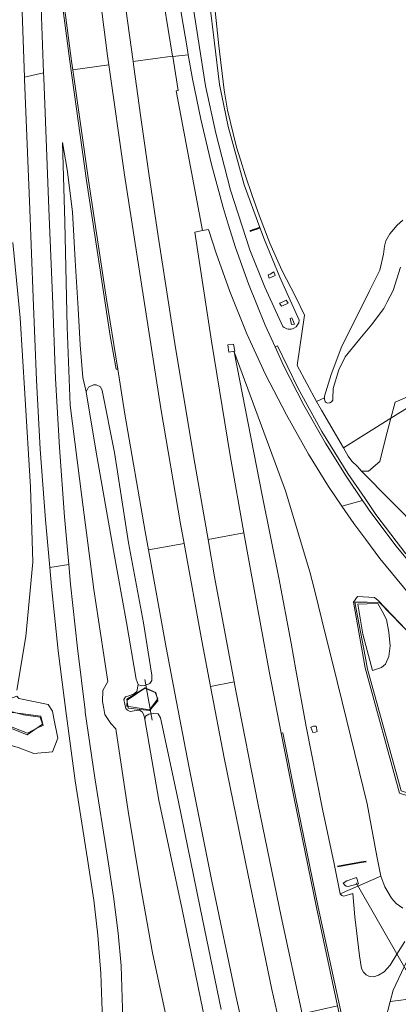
# Model space of a CAD drawing. Header units: metres. Extents: x 197700 to 204338, y 317132 to 325229.
# Tile 511 of 656: x 201155 to 201233, y 320078 to 320282. Entities that reach past the tile are written whole.
import ezdxf

# ---------------------------------------------------------------- set-up
doc = ezdxf.new("R2010")
doc.units = ezdxf.units.M
for name, color, linetype, lineweight in [('B-WE-FV-GELEIDING_WILDRASTER-G', 80, 'Continuous', 18), ('B-WE-GK-BESCHOEIING-G', 130, 'GK-BESCHOEIING', 35), ('B-WE-GR-BOS_LOOF-GV', 40, 'Continuous', 13), ('B-WE-IE-TERREINAFSCHEIDING_KUNSTMATIG_HEKWERK-G', 20, 'IE-TERREINAFSCHEIDING-KUNSTMATIG', 18), ('B-WE-KW-KUNSTWERK_DUIKER-G', 170, 'Continuous', 18), ('B-WE-OG-TERREIN_CULTUURSCHEIDING-GV', 7, 'Continuous', 18), ('B-WE-OG-WATER_GREPPEL-GV', 160, 'Continuous', 18), ('B-WE-VH-ONVERHARD-GV', 252, 'Continuous', 18), ('B-WE-VH-VERHARDING_ASFALT-GV', 252, 'Continuous', 18), ('B-WE-VH-VERHARDING_BETON-GV', 252, 'Continuous', 18)]:
    doc.layers.add(name, color=color, linetype=linetype, lineweight=lineweight)
doc.linetypes.add('GK-BESCHOEIING', pattern='A,30,-5,[1,NLCS.SHX,S=1,R=0,X=0,Y=0],-5', length=40)
doc.linetypes.add('IE-TERREINAFSCHEIDING-KUNSTMATIG', pattern='A,4,[82,NLCS.SHX,S=0.75,R=90,X=0,Y=0],4,-2', length=10)

msp = doc.modelspace()

# ---------------------------------------------------------------- linework, layer by layer
at = {"layer": 'B-WE-FV-GELEIDING_WILDRASTER-G'}
msp.add_lwpolyline([(201256.726, 320127.753), (201255.098, 320123.069), (201252.545, 320116.432), (201252.363, 320116.315), (201252.135, 320116.168), (201233.988, 320122.296), (201227.061, 320147.479), (201226.558, 320150.123), (201224.437, 320161.283), (201226.949, 320161.266), (201229.52, 320161.248), (201234.166, 320156.427), (201245.543, 320144.622), (201258.216, 320131.407), (201257.903, 320130.829)], dxfattribs=at)
msp.add_lwpolyline([(201177.342, 320141.226), (201181.093, 320143.6), (201183.347, 320142.664), (201183.697, 320140.91), (201182.19, 320139.106), (201182.015, 320138.896), (201177.606, 320139.365)], close=True, dxfattribs=at)
at = {"layer": 'B-WE-GK-BESCHOEIING-G'}
for points in [[(201204.896, 320238.685), (201204.828, 320238.661), (201204.151, 320238.421), (201203.493, 320238.188), (201202.72, 320237.914)], [(201226.777, 320107.737), (201225.777, 320107.561), (201221.964, 320106.889), (201220.843, 320106.692)]]:
    msp.add_lwpolyline(points, dxfattribs=at)
at = {"layer": 'B-WE-GR-BOS_LOOF-GV'}
for points in [[(201193.665, 320301.827), (201196.33, 320276.242), (201197.434, 320267.077), (201198.145, 320262.923), (201199.308, 320258.138), (201199.964, 320255.277), (201200.855, 320252.45), (201201.738, 320249.536), (201203.209, 320245.303), (201204.726, 320241.062), (201206.842, 320235.469), (201209.362, 320229.872), (201212.184, 320224.459), (201214.053, 320220.555), (201212.487, 320210.196), (201216.536, 320202.763), (201218.166, 320203.51), (201218.184, 320203.814), (201219.527, 320208.353), (201221.719, 320214.167), (201223.697, 320217.958), (201227.41, 320225.464), (201229.604, 320229.874), (201230.355, 320233.188), (201230.552, 320234.866), (201230.809, 320235.921), (201231.671, 320237.393), (201233.158, 320239.178), (201234.315, 320240.233)], [(201233.862, 320230.515), (201232.34, 320225.705), (201231.114, 320223.367), (201230.382, 320221.967), (201227.833, 320218.612), (201225.486, 320215.721), (201222.44, 320211.947), (201221.119, 320209.299), (201219.948, 320205.42), (201219.893, 320203.324), (201219.873, 320203.023), (201219.63, 320202.679), (201219.263, 320202.479), (201218.787, 320202.407), (201218.472, 320202.506), (201218.285, 320202.667), (201218.151, 320203.27), (201218.166, 320203.51), (201216.536, 320202.763), (201217.513, 320200.971), (201222.053, 320193.2), (201231.88, 320199.3), (201246.31, 320208.256)]]:
    msp.add_lwpolyline(points, dxfattribs=at)
at = {"layer": 'B-WE-IE-TERREINAFSCHEIDING_KUNSTMATIG_HEKWERK-G'}
for points in [[(201182.25, 320411.903), (201183.908, 320400.798), (201185.872, 320387.28), (201187.197, 320371.505), (201187.594, 320359.646), (201188.952, 320346.312), (201191.069, 320328.253), (201193.665, 320301.827), (201196.33, 320276.242), (201197.434, 320267.077), (201198.145, 320262.923), (201199.308, 320258.138), (201199.964, 320255.277), (201200.855, 320252.45), (201201.738, 320249.536), (201203.209, 320245.303), (201204.726, 320241.062), (201206.842, 320235.469), (201209.362, 320229.872), (201212.184, 320224.459), (201214.053, 320220.555), (201212.487, 320210.196), (201216.536, 320202.763)], [(201231.88, 320199.3), (201232.744, 320202.601), (201235.762, 320203.885)], [(201216.536, 320202.763), (201217.513, 320200.971), (201222.053, 320193.2)], [(201225.803, 320188.364), (201227.266, 320188.351), (201229.569, 320190.367), (201230.716, 320194.849), (201231.88, 320199.3)], [(201222.053, 320193.2), (201223.08, 320191.442), (201223.836, 320190.404), (201224.985, 320189.322), (201225.803, 320188.364)], [(201225.803, 320188.364), (201237.954, 320176.002)], [(201257.862, 320130.742), (201258.092, 320131.431), (201229.272, 320161.612), (201228.488, 320162.226), (201224.971, 320162.496), (201224.154, 320161.294), (201226.544, 320147.738), (201233.683, 320121.827), (201252.479, 320115.752), (201253.012, 320116.359), (201256.721, 320127.834)]]:
    msp.add_lwpolyline(points, dxfattribs=at)
for points in [[(201177.302, 320139.805), (201181.982, 320139.028), (201183.701, 320141.333), (201183.207, 320142.652), (201181.032, 320143.513), (201177.37, 320141.075)], [(201160.035, 320135.805), (201159.566, 320137.717), (201153.763, 320138.522), (201150.264, 320137.408), (201150.003, 320135.669), (201153.634, 320135.475), (201156.84, 320134.212), (201159.17, 320135.448)]]:
    msp.add_lwpolyline(points, close=True, dxfattribs=at)
at = {"layer": 'B-WE-KW-KUNSTWERK_DUIKER-G'}
for points in [[(201182.592, 320136.937), (201181.039, 320145.327)], [(201242.584, 320072.088), (201224.678, 320103.34)]]:
    msp.add_lwpolyline(points, dxfattribs=at)
at = {"layer": 'B-WE-OG-TERREIN_CULTUURSCHEIDING-GV'}
msp.add_lwpolyline([(201242.922, 320205.348), (201272.898, 320224.015), (201272.297, 320224.962), (201271.418, 320224.425), (201246.31, 320208.256), (201231.88, 320199.3), (201222.053, 320193.2), (201223.08, 320191.442), (201223.836, 320190.404), (201224.985, 320189.322), (201225.803, 320188.364), (201237.954, 320176.002)], dxfattribs=at)
msp.add_lwpolyline([(201149.995, 320137.412), (201149.961, 320135.944), (201153.482, 320135.18), (201156.759, 320133.861), (201159.931, 320136.074), (201159.689, 320136.746), (201159.412, 320137.516), (201155.97, 320138.016), (201153.348, 320138.694)], close=True, dxfattribs=at)
at = {"layer": 'B-WE-OG-WATER_GREPPEL-GV'}
for points in [[(201212.95, 320219.521), (201208.929, 320228.409), (201205.761, 320236.121), (201204.828, 320238.661), (201201.587, 320247.489), (201198.268, 320259.551), (201196.486, 320268.219), (201194.417, 320285.332), (201193.622, 320292.409)], [(201189.663, 320291.48), (201190.985, 320284.685), (201193.608, 320267.959), (201195.728, 320258.179), (201198.73, 320246.429), (201202.709, 320234.058), (201205.83, 320226.333), (201209.554, 320218.216)], [(201234.315, 320240.233), (201233.158, 320239.178), (201231.671, 320237.393), (201230.809, 320235.921), (201230.552, 320234.866), (201230.355, 320233.188), (201229.604, 320229.874), (201227.41, 320225.464), (201223.697, 320217.958), (201221.719, 320214.167), (201219.527, 320208.353), (201218.184, 320203.814), (201218.166, 320203.51), (201218.151, 320203.27), (201218.285, 320202.667), (201218.472, 320202.506), (201218.787, 320202.407), (201219.263, 320202.479), (201219.63, 320202.679), (201219.873, 320203.023), (201219.893, 320203.324), (201219.948, 320205.42), (201221.119, 320209.299), (201222.44, 320211.947), (201225.486, 320215.721), (201227.833, 320218.612), (201230.382, 320221.967), (201231.114, 320223.367), (201232.34, 320225.705), (201233.862, 320230.515)], [(201196.802, 320077.164), (201192.453, 320098.124), (201187.952, 320120.392), (201184.311, 320137.376), (201183.782, 320138.211), (201182.887, 320138.269), (201182.357, 320138.204), (201181.87, 320138.144), (201181.191, 320137.745), (201181.072, 320137.034), (201183.968, 320120.411), (201188.754, 320097.788), (201193.441, 320075.058)]]:
    msp.add_lwpolyline(points, dxfattribs=at)
for points in [[(201206.511, 320228.912), (201206.901, 320229.053), (201207.666, 320229.523), (201207.954, 320228.783), (201207.226, 320228.432), (201206.75, 320228.217)], [(201210.621, 320223.028), (201209.604, 320222.58), (201209.252, 320222.47), (201208.846, 320223.063), (201209.292, 320223.178), (201210.263, 320223.645)], [(201211.99, 320218.754), (201211.366, 320218.671), (201211.079, 320219.884), (201211.422, 320220.023)], [(201215.129, 320167.561), (201210.077, 320184.316), (201199.464, 320212.99), (201205.249, 320183.404), (201208.706, 320166.295), (201211.239, 320152.795), (201212.244, 320147.337), (201214.399, 320135.641), (201217.768, 320118.512), (201220.164, 320107.268), (201221.421, 320101.046), (201229.812, 320104.699), (201228.957, 320108.842), (201226.949, 320119.643), (201222.79, 320136.75), (201219.8, 320148.808), (201218.373, 320154.563), (201216.061, 320163.828)], [(201168.909, 320204.737), (201170.97, 320192.286), (201174.545, 320171.945), (201177.271, 320157.117), (201179.222, 320145.413), (201179.691, 320144.306), (201180.274, 320144.004), (201181.071, 320144.088), (201181.254, 320144.167), (201182.068, 320144.52), (201182.463, 320145.105), (201182.514, 320146.192), (201180.779, 320157.021), (201177.673, 320173.561), (201174.78, 320192.236), (201172.264, 320205.045), (201171.892, 320205.798), (201170.973, 320206.182), (201170.461, 320206.199), (201169.436, 320205.678)], [(201215.729, 320134.348), (201215.366, 320135.455), (201215.886, 320135.648), (201216.455, 320135.712), (201216.672, 320134.548), (201216.266, 320134.42)], [(201222.031, 320103.267), (201222.746, 320103.713), (201224.797, 320104.397), (201225.15, 320103.144), (201223.808, 320102.789), (201223.041, 320102.562), (201222.632, 320102.609), (201222.336, 320102.814)]]:
    msp.add_lwpolyline(points, close=True, dxfattribs=at)
for points in [[(201211.857, 320217.898, 0.2569812), (201212.95, 320219.521)], [(201209.554, 320218.216, 0.3152853), (201211.857, 320217.898)]]:
    msp.add_lwpolyline(points, format="xyb", dxfattribs=at)
at = {"layer": 'B-WE-VH-ONVERHARD-GV'}
for points in [[(201172.295, 320074.958), (201171.989, 320084.599), (201171.37, 320092.484), (201170.514, 320099.736), (201169.236, 320108.224), (201166.677, 320124.365), (201164.837, 320137.79), (201164.765, 320138.314), (201163.156, 320151.234), (201161.77, 320164.529), (201161.409, 320168.469), (201160.509, 320178.291), (201159.453, 320192.927), (201158.676, 320207.13), (201157.991, 320224.201), (201157.284, 320242.388), (201156.222, 320269.296), (201156.205, 320269.749), (201155.614, 320285.07), (201155.377, 320291.214), (201154.914, 320303.372)], [(201237.954, 320176.002), (201225.803, 320188.364), (201224.985, 320189.322), (201223.836, 320190.404), (201223.08, 320191.442), (201222.053, 320193.2), (201217.513, 320200.971), (201216.536, 320202.763), (201212.487, 320210.196), (201214.053, 320220.555), (201212.184, 320224.459), (201209.362, 320229.872), (201206.842, 320235.469), (201204.726, 320241.062), (201203.209, 320245.303), (201201.738, 320249.536), (201200.855, 320252.45), (201199.964, 320255.277), (201199.308, 320258.138), (201198.145, 320262.923), (201197.434, 320267.077), (201196.33, 320276.242), (201193.665, 320301.827)], [(201193.622, 320292.409), (201194.417, 320285.332), (201196.486, 320268.219), (201198.268, 320259.551), (201201.587, 320247.489), (201204.828, 320238.661), (201205.761, 320236.121), (201208.929, 320228.409)], [(201209.554, 320218.216), (201205.83, 320226.333), (201202.709, 320234.058), (201198.73, 320246.429), (201195.728, 320258.179), (201193.608, 320267.959), (201190.985, 320284.685), (201189.663, 320291.48)], [(201171.403, 320289.319), (201173.359, 320274.125), (201173.625, 320272.269), (201176.871, 320249.591), (201184.379, 320201.326), (201188.422, 320177.476), (201189.163, 320173.389), (201192.805, 320153.286), (201194.604, 320143.903), (201199.488, 320144.854), (201195.449, 320166.556), (201194.098, 320174.27), (201191.353, 320189.939), (201187.363, 320213.843), (201183.824, 320236.909), (201181.891, 320249.813), (201180.156, 320261.876), (201178.759, 320271.876), (201178.613, 320272.956), (201177.139, 320283.844)], [(201201.288, 320073.59), (201199.932, 320079.727), (201194.898, 320103.688), (201190.103, 320127.424), (201187.228, 320142.467), (201185.418, 320151.935), (201181.781, 320172.071), (201181.09, 320175.895), (201176.941, 320200.134), (201175.441, 320209.447), (201175.141, 320209.393), (201173.875, 320216.322), (201169.021, 320248.402), (201165.542, 320273.049), (201163.686, 320287.242)], [(201159.534, 320286.125), (201160.144, 320270.619), (201160.183, 320269.615), (201161.229, 320242.568), (201161.951, 320224.553), (201162.625, 320207.496), (201163.405, 320193.265), (201164.445, 320178.895), (201165.325, 320169.091), (201165.688, 320165.041), (201167.104, 320151.784), (201168.688, 320138.99), (201168.746, 320138.582), (201170.688, 320125.032), (201173.234, 320109.042), (201174.593, 320100.484), (201175.559, 320092.913), (201176.159, 320086.18), (201176.53, 320075.14)], [(201188.136, 320285.431), (201189.758, 320275.791), (201190.017, 320274.37), (201190.925, 320269.39), (201192.609, 320261.071), (201194.826, 320251.699), (201197.22, 320242.837), (201198.288, 320239.37), (201199.763, 320234.578), (201202.464, 320227.023), (201205.904, 320218.522), (201207.95, 320214.028), (201208.437, 320214.25), (201212.746, 320205.452), (201217.636, 320196.53), (201222.99, 320187.883), (201226.528, 320182.704), (201228.761, 320179.435), (201234.987, 320171.28)], [(201193.441, 320075.058), (201188.754, 320097.788), (201183.968, 320120.411), (201181.072, 320137.034), (201180.872, 320137.991), (201180.524, 320138.629), (201179.974, 320138.96), (201178.872, 320138.835), (201178.05, 320138.739), (201177.488, 320138.971), (201177.149, 320139.323), (201176.925, 320140.24), (201176.7, 320141.158), (201177.06, 320141.717), (201177.726, 320141.958), (201178.674, 320142.265), (201179.394, 320142.86), (201179.691, 320144.306), (201179.222, 320145.413), (201177.271, 320157.117), (201174.545, 320171.945), (201170.97, 320192.286), (201168.909, 320204.737), (201168.224, 320207.717), (201167.71, 320214.428), (201167.241, 320221.974), (201166.641, 320231.881), (201166.082, 320241.932), (201164.979, 320250.636), (201164.06, 320256.268), (201164.491, 320239.759), (201164.983, 320218.126), (201165.651, 320202.001), (201168.023, 320183.081), (201170.508, 320163.876), (201173.424, 320144.915), (201172.395, 320143.029), (201172.332, 320140.751), (201172.571, 320139.358), (201172.788, 320138.094), (201174.031, 320136.243), (201175.061, 320135.113), (201177.635, 320118.106), (201180.102, 320103.136), (201182.643, 320088.873), (201186.585, 320070.493)], [(201186.585, 320070.493), (201182.643, 320088.873), (201180.102, 320103.136), (201177.635, 320118.106), (201175.061, 320135.113), (201174.031, 320136.243), (201172.788, 320138.094), (201172.571, 320139.358), (201172.332, 320140.751), (201172.395, 320143.029), (201173.424, 320144.915), (201170.508, 320163.876), (201168.023, 320183.081), (201165.651, 320202.001), (201164.983, 320218.126), (201164.491, 320239.759), (201164.06, 320256.268), (201164.979, 320250.636), (201166.082, 320241.932), (201166.641, 320231.881), (201167.241, 320221.974), (201167.71, 320214.428), (201168.224, 320207.717), (201168.909, 320204.737), (201169.436, 320205.678), (201170.461, 320206.199), (201170.973, 320206.182), (201171.892, 320205.798), (201172.264, 320205.045), (201174.78, 320192.236), (201177.673, 320173.561), (201180.779, 320157.021), (201182.514, 320146.192), (201182.463, 320145.105), (201182.068, 320144.52), (201181.254, 320144.167), (201181.071, 320144.088), (201180.274, 320144.004), (201179.691, 320144.306), (201179.394, 320142.86), (201178.674, 320142.265), (201177.726, 320141.958), (201177.06, 320141.717), (201176.7, 320141.158), (201176.925, 320140.24), (201177.149, 320139.323), (201177.488, 320138.971), (201178.05, 320138.739), (201178.872, 320138.835), (201179.974, 320138.96), (201180.524, 320138.629), (201180.872, 320137.991), (201181.072, 320137.034), (201181.191, 320137.745), (201181.87, 320138.144), (201182.357, 320138.204), (201182.887, 320138.269), (201183.782, 320138.211), (201184.311, 320137.376), (201187.952, 320120.392), (201192.453, 320098.124), (201196.802, 320077.164)], [(201235.794, 320162.825), (201229.608, 320170.342), (201226.694, 320174.239), (201224.199, 320177.575), (201221.769, 320181.13), (201219.001, 320185.18), (201214.843, 320191.842), (201210.297, 320199.964), (201205.968, 320208.339), (201202.102, 320216.753), (201198.609, 320225.469), (201195.772, 320233.389), (201194.17, 320238.242), (201192.984, 320238.037), (201191.349, 320237.755), (201194.782, 320215.219), (201198.688, 320191.586), (201201.509, 320175.594), (201202.845, 320168.019), (201206.869, 320146.29), (201207.193, 320144.54), (201209.213, 320134.234), (201209.526, 320134.285), (201212.185, 320121.131), (201216.855, 320098.278), (201222.011, 320074.517)], [(201154.626, 320143.141), (201156.473, 320154.182), (201157.91, 320169.587), (201157.44, 320185.058), (201156.291, 320204.322), (201155.303, 320220.036), (201153.768, 320235.57)], [(201153.768, 320235.57), (201155.303, 320220.036), (201156.291, 320204.322), (201157.44, 320185.058), (201157.91, 320169.587), (201156.473, 320154.182), (201154.626, 320143.141)], [(201208.929, 320228.409), (201212.95, 320219.521)], [(201234.735, 320091.191), (201233.128, 320088.591), (201231.735, 320086.336), (201230.5, 320084.926), (201229.339, 320084.237), (201228.325, 320083.918), (201227.431, 320083.988), (201226.767, 320084.322), (201226.235, 320084.831), (201225.809, 320085.632), (201225.412, 320088.237), (201224.412, 320096.278), (201224.013, 320101.128), (201222.173, 320100.548), (201221.764, 320100.709), (201221.421, 320101.046), (201220.164, 320107.268), (201217.768, 320118.512), (201214.399, 320135.641), (201212.244, 320147.337), (201211.239, 320152.795), (201208.706, 320166.295), (201205.249, 320183.404), (201199.464, 320212.99), (201210.077, 320184.316), (201215.129, 320167.561), (201216.061, 320163.828), (201218.373, 320154.563), (201219.8, 320148.808), (201222.79, 320136.75), (201226.949, 320119.643), (201228.957, 320108.842), (201229.812, 320104.699), (201230.625, 320102.514), (201231.989, 320100.161), (201232.978, 320099.06), (201234.322, 320098.115)], [(201155.052, 320141.386), (201161.106, 320140.157), (201161.944, 320138.775), (201162.244, 320137.264), (201163.056, 320133.168), (201161.997, 320130.361), (201158.106, 320130.036), (201154.856, 320131.278)], [(201230.69, 320074.8), (201231.723, 320078.808), (201232.324, 320081.142), (201234.64, 320085.953), (201235.875, 320088.52), (201239.763, 320093.604), (201245.776, 320098.823), (201251.694, 320102.16), (201256.394, 320103.661), (201258.893, 320104.459), (201260.31, 320104.632), (201265.057, 320105.213), (201273.232, 320104.608), (201278.827, 320103), (201279.625, 320102.771), (201286.146, 320099.354), (201291.564, 320094.898), (201296.392, 320089.104), (201299.533, 320083.326), (201301.799, 320076.151)], [(201234.322, 320098.115), (201232.978, 320099.06), (201231.989, 320100.161), (201230.625, 320102.514), (201229.812, 320104.699), (201221.421, 320101.046), (201221.764, 320100.709), (201222.173, 320100.548), (201224.013, 320101.128), (201224.412, 320096.278), (201225.412, 320088.237), (201225.809, 320085.632), (201226.235, 320084.831), (201226.767, 320084.322), (201227.431, 320083.988), (201228.325, 320083.918), (201229.339, 320084.237), (201230.5, 320084.926), (201231.735, 320086.336), (201233.128, 320088.591), (201234.735, 320091.191)]]:
    msp.add_lwpolyline(points, dxfattribs=at)
for points in [[(201212.95, 320219.521, -0.2569812), (201211.857, 320217.898)], [(201211.857, 320217.898, -0.3152853), (201209.554, 320218.216)]]:
    msp.add_lwpolyline(points, format="xyb", dxfattribs=at)
for points in [[(201198.17, 320214.419), (201199.327, 320214.62), (201199.641, 320213.15), (201198.408, 320212.959)], [(201227.263, 320150.261), (201228.105, 320147.166), (201229.918, 320147.776), (201230.746, 320148.477), (201231.423, 320150.077), (201231.75, 320152.265), (201231.47, 320155.11), (201230.987, 320157.688), (201230.103, 320159.434), (201229.172, 320160.992), (201226.955, 320160.926), (201225.073, 320160.87), (201226.053, 320154.712)], [(201227.263, 320150.261), (201226.053, 320154.712), (201225.073, 320160.87), (201226.955, 320160.926), (201229.172, 320160.992), (201230.103, 320159.434), (201230.987, 320157.688), (201231.47, 320155.11), (201231.75, 320152.265), (201231.423, 320150.077), (201230.746, 320148.477), (201229.918, 320147.776), (201228.105, 320147.166)], [(201199.488, 320144.854), (201194.604, 320143.903), (201197.438, 320129.12), (201202.29, 320105.225), (201207.304, 320081.277), (201208.649, 320075.211), (201212.487, 320057.895), (201217.995, 320034.254), (201219.615, 320027.238), (201221.755, 320027.761), (201222.414, 320027.921), (201224.501, 320028.431), (201224.155, 320029.921), (201222.191, 320037.95), (201219.577, 320049.479), (201214.29, 320072.748), (201213.526, 320076.285), (201209.194, 320096.337), (201204.442, 320119.445), (201199.836, 320142.981)], [(201154.617, 320141.909), (201151.248, 320140.618), (201149.187, 320139.391), (201148.497, 320137.389), (201148.464, 320136.89), (201148.381, 320135.66), (201148.983, 320134.397), (201150.748, 320133.016), (201151.858, 320132.195), (201154.856, 320131.278), (201158.106, 320130.036), (201161.997, 320130.361), (201163.056, 320133.168), (201162.244, 320137.264), (201161.944, 320138.775), (201161.106, 320140.157), (201155.052, 320141.386)], [(201159.689, 320136.746), (201159.931, 320136.074), (201156.759, 320133.861), (201153.482, 320135.18), (201149.961, 320135.944), (201149.995, 320137.412), (201153.348, 320138.694), (201155.97, 320138.016), (201159.412, 320137.516)]]:
    msp.add_lwpolyline(points, close=True, dxfattribs=at)
at = {"layer": 'B-WE-VH-VERHARDING_ASFALT-GV'}
for points in [[(201167.091, 320372.182), (201168.205, 320360.462), (201170.46, 320339.254), (201172.256, 320323.47), (201174.408, 320305.289), (201175.951, 320293.091), (201176.267, 320290.628), (201177.139, 320283.844), (201178.613, 320272.956), (201186.784, 320274.08), (201183.179, 320296.153)], [(201183.179, 320296.153), (201186.784, 320274.08), (201186.796, 320274.009), (201190.017, 320274.37), (201189.758, 320275.791), (201188.136, 320285.431), (201186.949, 320293.503), (201186.83, 320294.312), (201185.332, 320305.892), (201183.206, 320323.788), (201181.294, 320340.471), (201179.192, 320360.738), (201177.97, 320373.435)], [(201164.058, 320287.342), (201165.932, 320273.072), (201166.19, 320271.247), (201173.625, 320272.269), (201173.359, 320274.125), (201171.403, 320289.319)], [(201234.987, 320171.28), (201228.761, 320179.435), (201226.528, 320182.704), (201222.99, 320187.883), (201217.636, 320196.53), (201212.746, 320205.452), (201208.437, 320214.25), (201207.95, 320214.028), (201209.685, 320210.216), (201213.913, 320202.004), (201218.389, 320194.127), (201222.603, 320187.335), (201226.037, 320182.306), (201226.55, 320181.554), (201227.555, 320180.083), (201232.98, 320172.877), (201238.939, 320165.641)], [(201238.939, 320165.641), (201232.98, 320172.877), (201227.555, 320180.083), (201226.55, 320181.554), (201226.037, 320182.306), (201221.769, 320181.13), (201224.199, 320177.575), (201226.694, 320174.239), (201229.608, 320170.342), (201235.794, 320162.825)], [(201234.64, 320085.953), (201232.324, 320081.142), (201231.723, 320078.808), (201237.191, 320079.47)], [(201235.603, 320074.102), (201237.191, 320079.47), (201231.723, 320078.808), (201230.69, 320074.8)]]:
    msp.add_lwpolyline(points, dxfattribs=at)
for points in [[(201159.534, 320286.125), (201159.328, 320291.371), (201158.856, 320303.948), (201159.143, 320304.769), (201160.075, 320304.926), (201156.895, 320338.081), (201157.344, 320338.099), (201155.489, 320361.429), (201154.553, 320370.965), (201154.534, 320371.159), (201151.018, 320370.817), (201152.172, 320355.75), (201152.726, 320347.686), (201153.464, 320335.428), (201154.271, 320319.049), (201154.863, 320304.646), (201154.897, 320303.808), (201154.914, 320303.372), (201155.377, 320291.214), (201155.614, 320285.07), (201156.205, 320269.749), (201160.144, 320270.619)], [(201175.141, 320209.393), (201175.441, 320209.447), (201173.054, 320224.272), (201169.402, 320248.491), (201166.19, 320271.247), (201165.932, 320273.072), (201164.058, 320287.342), (201162.744, 320297.342), (201161.919, 320304.21), (201161.555, 320304.165), (201162.365, 320297.342), (201163.686, 320287.242), (201165.542, 320273.049), (201169.021, 320248.402), (201173.875, 320216.322)], [(201186.796, 320274.009), (201186.784, 320274.08), (201178.613, 320272.956), (201178.759, 320271.876), (201180.156, 320261.876), (201181.891, 320249.813), (201183.824, 320236.909), (201187.363, 320213.843), (201191.353, 320189.939), (201194.098, 320174.27), (201201.509, 320175.594), (201198.688, 320191.586), (201194.782, 320215.219), (201191.349, 320237.755), (201192.984, 320238.037), (201187.498, 320266.92), (201187.94, 320267.005)], [(201207.95, 320214.028), (201205.904, 320218.522), (201202.464, 320227.023), (201199.763, 320234.578), (201198.288, 320239.37), (201197.22, 320242.837), (201194.826, 320251.699), (201192.609, 320261.071), (201190.925, 320269.39), (201190.017, 320274.37), (201186.796, 320274.009), (201187.94, 320267.005), (201187.498, 320266.92), (201192.984, 320238.037), (201194.17, 320238.242), (201195.772, 320233.389), (201198.609, 320225.469), (201202.102, 320216.753), (201205.968, 320208.339), (201210.297, 320199.964), (201214.843, 320191.842), (201219.001, 320185.18), (201221.769, 320181.13), (201226.037, 320182.306), (201222.603, 320187.335), (201218.389, 320194.127), (201213.913, 320202.004), (201209.685, 320210.216)], [(201175.441, 320209.447), (201176.941, 320200.134), (201181.09, 320175.895), (201181.781, 320172.071), (201189.163, 320173.389), (201188.422, 320177.476), (201184.379, 320201.326), (201176.871, 320249.591), (201173.625, 320272.269), (201166.19, 320271.247), (201169.402, 320248.491), (201173.054, 320224.272)], [(201156.205, 320269.749), (201156.222, 320269.296), (201157.284, 320242.388), (201157.991, 320224.201), (201158.676, 320207.13), (201159.453, 320192.927), (201160.509, 320178.291), (201161.409, 320168.469), (201165.325, 320169.091), (201164.445, 320178.895), (201163.405, 320193.265), (201162.625, 320207.496), (201161.951, 320224.553), (201161.229, 320242.568), (201160.183, 320269.615), (201160.144, 320270.619)], [(201209.213, 320134.234), (201207.193, 320144.54), (201206.869, 320146.29), (201202.845, 320168.019), (201201.509, 320175.594), (201194.098, 320174.27), (201195.449, 320166.556), (201199.488, 320144.854), (201199.836, 320142.981), (201204.442, 320119.445), (201209.194, 320096.337), (201213.526, 320076.285), (201220.862, 320077.9), (201216.493, 320098.215), (201211.794, 320121.07)], [(201201.288, 320073.59), (201208.649, 320075.211), (201207.304, 320081.277), (201202.29, 320105.225), (201197.438, 320129.12), (201194.604, 320143.903), (201192.805, 320153.286), (201189.163, 320173.389), (201181.781, 320172.071), (201185.418, 320151.935), (201187.228, 320142.467), (201190.103, 320127.424), (201194.898, 320103.688), (201199.932, 320079.727)], [(201165.325, 320169.091), (201161.409, 320168.469), (201161.77, 320164.529), (201163.156, 320151.234), (201164.765, 320138.314), (201164.837, 320137.79), (201166.677, 320124.365), (201169.236, 320108.224), (201170.514, 320099.736), (201171.37, 320092.484), (201171.989, 320084.599), (201172.295, 320074.958), (201172.079, 320069.29), (201176.37, 320069.918), (201176.53, 320075.14), (201176.159, 320086.18), (201175.559, 320092.913), (201174.593, 320100.484), (201173.234, 320109.042), (201170.688, 320125.032), (201168.746, 320138.582), (201168.688, 320138.99), (201167.104, 320151.784), (201165.688, 320165.041)], [(201233.194, 320027.092), (201232.626, 320028.388), (201229.912, 320039.791), (201227.234, 320051.387), (201222.011, 320074.517), (201216.855, 320098.278), (201212.185, 320121.131), (201209.526, 320134.285), (201209.213, 320134.234), (201211.794, 320121.07), (201216.493, 320098.215), (201220.862, 320077.9), (201221.609, 320074.429), (201226.825, 320051.345), (201229.527, 320039.681), (201232.119, 320028.824), (201232.304, 320028.383), (201232.386, 320028.247), (201232.563, 320027.953), (201232.606, 320027.895), (201232.713, 320027.748)]]:
    msp.add_lwpolyline(points, close=True, dxfattribs=at)
at = {"layer": 'B-WE-VH-VERHARDING_BETON-GV'}
for points in [[(201206.511, 320228.912), (201206.75, 320228.217), (201207.226, 320228.432), (201207.954, 320228.783), (201207.666, 320229.523), (201206.901, 320229.053)], [(201210.621, 320223.028), (201210.263, 320223.645), (201209.292, 320223.178), (201208.846, 320223.063), (201209.252, 320222.47), (201209.604, 320222.58)], [(201211.99, 320218.754), (201211.422, 320220.023), (201211.079, 320219.884), (201211.366, 320218.671)], [(201198.17, 320214.419), (201198.408, 320212.959), (201199.641, 320213.15), (201199.327, 320214.62)], [(201215.729, 320134.348), (201216.266, 320134.42), (201216.672, 320134.548), (201216.455, 320135.712), (201215.886, 320135.648), (201215.366, 320135.455)], [(201222.031, 320103.267), (201222.336, 320102.814), (201222.632, 320102.609), (201223.041, 320102.562), (201223.808, 320102.789), (201225.15, 320103.144), (201224.797, 320104.397), (201222.746, 320103.713)]]:
    msp.add_lwpolyline(points, close=True, dxfattribs=at)

doc.saveas('drawing.dxf')
